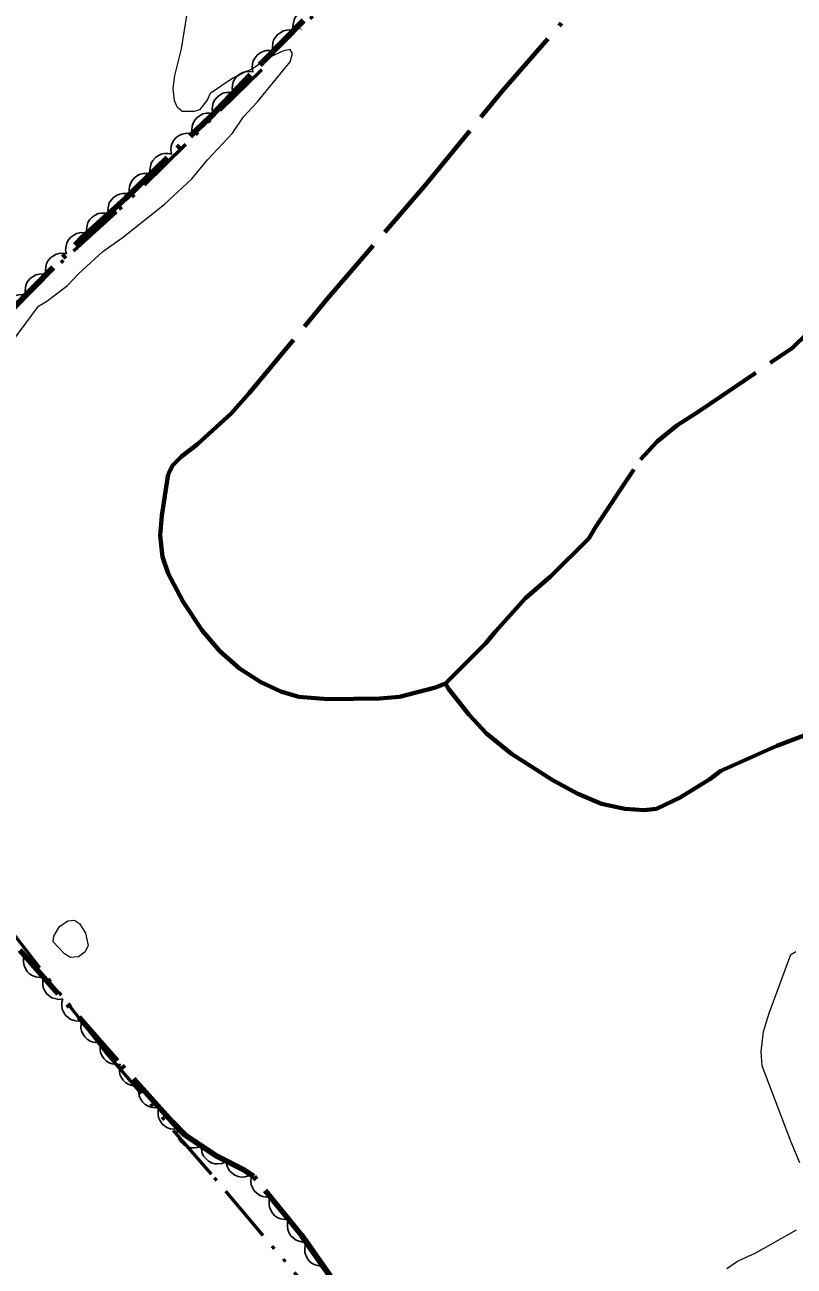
# Model space of a CAD drawing. Extents: x 386081 to 389416, y 5130568 to 5134082.
# Drawn here: x 387644.6 to 387724.2, y 5131178.3 to 5131306.8 of the extents above; entities that cross this region are included whole.
import ezdxf

# ---------------------------------------------------------------- set-up
doc = ezdxf.new("R2010")
doc.units = 0
doc.header["$LTSCALE"] = 1.2
for name, pattern in [('DASH_DOUBLE_DOT', [9.2, 5, -1.2, 0.3, -1.2, 0.3, -1.2]), ('DOT_DASHED', [7.7, 5, -1.2, 0.3, -1.2]), ('LONG_DASHED', [7.5, 6, -1.5])]:
    doc.linetypes.add(name, pattern=pattern)
for name, color, linetype, lineweight in [('2', 7, 'Continuous', 13), ('22', 7, 'Continuous', 13), ('4', 7, 'DASH_DOUBLE_DOT', 53), ('44', 7, 'Continuous', 25)]:
    doc.layers.add(name, color=color, linetype=linetype, lineweight=lineweight)

msp = doc.modelspace()

# ---------------------------------------------------------------- linework, layer by layer
at = {"layer": '2'}
for points in [[(387642.52, 5131273.04), (387645.95, 5131277.7), (387646.83, 5131278.22), (387648.97, 5131279.82), (387650.1, 5131281.05), (387652.62, 5131283.37), (387654.63, 5131284.76), (387658.99, 5131288.22), (387661.85, 5131290.88), (387663.46, 5131292.86), (387666.07, 5131295.59), (387667.21, 5131297.3), (387668.6, 5131298.8), (387672.03, 5131302.98), (387672.27, 5131303.84), (387672.03, 5131304.25), (387671.35, 5131304.12), (387669.85, 5131303.44), (387668.22, 5131302.34), (387666.11, 5131301.29), (387663.75, 5131299.7), (387663.44, 5131299.01), (387662.64, 5131298.01), (387662.1, 5131297.86), (387660.85, 5131297.84), (387660.35, 5131298.26), (387660.06, 5131298.94), (387659.9, 5131300.22), (387660.07, 5131301.59), (387660.76, 5131304.34), (387661.39, 5131308.19)], [(387724.83, 5131188.99), (387723.92, 5131191.15), (387720.93, 5131199.05), (387720.8, 5131200.51), (387721.04, 5131202.59), (387721.63, 5131204.5), (387723.87, 5131210.57), (387724.39, 5131210.88)], [(387717.25, 5131178.05), (387718.36, 5131178.84), (387720.25, 5131179.67), (387724.48, 5131182.05)]]:
    msp.add_lwpolyline(points, dxfattribs=at)
msp.add_lwpolyline([(387647.49, 5131211.88), (387647.55, 5131212.46), (387648.14, 5131213.47), (387649.01, 5131214.05), (387649.68, 5131214.13), (387650.2, 5131213.79), (387650.84, 5131212.79), (387651.12, 5131211.51), (387650.8, 5131210.84), (387650.11, 5131210.34), (387649.27, 5131210.26), (387648.66, 5131210.63)], close=True, dxfattribs=at)
at = {"layer": '22', "linetype": 'LONG_DASHED', "lineweight": 70}
for points in [[(387688.12, 5131238.63), (387692.3, 5131242.79), (387693.25, 5131243.99), (387696.42, 5131247.47), (387698.98, 5131249.72), (387702.95, 5131253.65), (387703.64, 5131254.8), (387708.3, 5131261.82), (387710.03, 5131263.68), (387712.07, 5131265.33), (387714.3, 5131266.75), (387724.01, 5131273.36), (387725.54, 5131274.84), (387729.02, 5131278.63), (387732.24, 5131282.63), (387738.72, 5131291.28), (387740.3, 5131294.01), (387741.44, 5131296.82), (387741.95, 5131298.96), (387742.51, 5131302.92), (387742.6, 5131305.76), (387742.31, 5131308.62)], [(387729.04, 5131234.68), (387722.44, 5131232.17), (387716.64, 5131229.58), (387715.5, 5131228.73), (387712.42, 5131226.82), (387709.97, 5131225.66), (387708.68, 5131225.53), (387706.68, 5131225.65), (387704.29, 5131226.17), (387701.74, 5131227.23), (387699.15, 5131228.66), (387694.97, 5131231.36), (387692.38, 5131233.45), (387690.52, 5131235.43), (387688.44, 5131238.09), (387688.12, 5131238.63), (387687.09, 5131238.22), (387683.34, 5131237.25), (387681.28, 5131237.09), (387675.92, 5131237), (387672.93, 5131237.26), (387671.06, 5131237.8), (387668.98, 5131238.76), (387666.77, 5131240.18), (387664.75, 5131241.97), (387662.93, 5131244.13), (387660.95, 5131247.08), (387659.38, 5131250.01), (387658.82, 5131251.76), (387658.56, 5131253.96), (387658.73, 5131256.03), (387659.4, 5131260.3), (387659.89, 5131261.22), (387660.78, 5131262.13), (387662.44, 5131263.42), (387665.92, 5131266.57), (387667.77, 5131268.67), (387675.94, 5131278.53), (387686.08, 5131290.28), (387693.97, 5131299.95), (387700.13, 5131306.99)]]:
    msp.add_lwpolyline(points, dxfattribs=at)
at = {"layer": '4'}
for points in [[(387735.59, 5131367.53), (387725.87, 5131357.53), (387712.94, 5131345.58), (387703.48, 5131336.36), (387695.16, 5131328.65), (387673.06, 5131306.37)], [(387669.08, 5131302.15), (387654.05, 5131287.43), (387634.93, 5131270.13), (387618, 5131254.05), (387612.51, 5131248.45)], [(387696.49, 5131096.51), (387701.02, 5131100.5), (387714.18, 5131111.76), (387721.8, 5131119.36), (387713.52, 5131128.63), (387697.76, 5131147.78), (387663.87, 5131187.82), (387652.91, 5131200.48), (387636.07, 5131222.08), (387630.92, 5131229.01), (387624.92, 5131235.01), (387617.34, 5131242.9), (387612.51, 5131248.45), (387590.86, 5131274.16), (387569.47, 5131300.18)]]:
    msp.add_lwpolyline(points, dxfattribs=at)
at = {"layer": '44', "linetype": 'DOT_DASHED', "lineweight": 90}
for points in [[(387643.28, 5131277.42), (387650.6, 5131284.87), (387655, 5131288.88), (387663.77, 5131297.3), (387669.2, 5131303), (387681.48, 5131315.38)], [(387676.17, 5131177.28), (387673.22, 5131181.5), (387668.26, 5131187.59), (387667.23, 5131188.28), (387664.45, 5131189.68), (387661.15, 5131191.86), (387659.81, 5131193.25), (387654.12, 5131199.58), (387631.56, 5131225.2)]]:
    msp.add_lwpolyline(points, dxfattribs=at)
at = {"layer": '44'}
for points in [[(387672.4, 5131306.23), (387672.32, 5131306.64), (387672.36, 5131307.04), (387672.44, 5131307.36), (387672.61, 5131307.67), (387672.85, 5131307.95), (387673.16, 5131308.17), (387673.44, 5131308.33), (387673.79, 5131308.41), (387674.16, 5131308.42), (387674.51, 5131308.36)], [(387670.29, 5131304.1), (387670.21, 5131304.51), (387670.25, 5131304.91), (387670.32, 5131305.23), (387670.5, 5131305.54), (387670.74, 5131305.82), (387671.05, 5131306.04), (387671.33, 5131306.2), (387671.68, 5131306.28), (387672.05, 5131306.29), (387672.4, 5131306.23)], [(387668.17, 5131301.97), (387668.09, 5131302.38), (387668.13, 5131302.78), (387668.21, 5131303.1), (387668.39, 5131303.41), (387668.62, 5131303.69), (387668.93, 5131303.91), (387669.22, 5131304.07), (387669.56, 5131304.15), (387669.93, 5131304.16), (387670.29, 5131304.1)], [(387666.13, 5131299.77), (387666.04, 5131300.18), (387666.07, 5131300.59), (387666.14, 5131300.91), (387666.31, 5131301.22), (387666.54, 5131301.51), (387666.85, 5131301.74), (387667.13, 5131301.9), (387667.47, 5131301.98), (387667.84, 5131302), (387668.2, 5131301.95)], [(387664.06, 5131297.6), (387663.97, 5131298.01), (387664, 5131298.41), (387664.07, 5131298.74), (387664.24, 5131299.05), (387664.47, 5131299.33), (387664.78, 5131299.56), (387665.06, 5131299.73), (387665.4, 5131299.81), (387665.77, 5131299.83), (387666.13, 5131299.77)], [(387661.91, 5131295.51), (387661.83, 5131295.92), (387661.89, 5131296.33), (387661.97, 5131296.64), (387662.15, 5131296.95), (387662.4, 5131297.22), (387662.71, 5131297.44), (387663, 5131297.59), (387663.35, 5131297.66), (387663.72, 5131297.66), (387664.07, 5131297.59)], [(387659.74, 5131293.43), (387659.67, 5131293.84), (387659.72, 5131294.25), (387659.81, 5131294.57), (387659.99, 5131294.87), (387660.23, 5131295.15), (387660.55, 5131295.36), (387660.84, 5131295.51), (387661.18, 5131295.58), (387661.55, 5131295.59), (387661.91, 5131295.51)], [(387657.58, 5131291.35), (387657.51, 5131291.77), (387657.56, 5131292.17), (387657.64, 5131292.49), (387657.82, 5131292.79), (387658.07, 5131293.07), (387658.38, 5131293.28), (387658.67, 5131293.44), (387659.02, 5131293.5), (387659.39, 5131293.51), (387659.74, 5131293.43)], [(387655.41, 5131289.28), (387655.34, 5131289.69), (387655.39, 5131290.09), (387655.48, 5131290.41), (387655.66, 5131290.71), (387655.9, 5131290.99), (387656.22, 5131291.21), (387656.51, 5131291.36), (387656.85, 5131291.42), (387657.23, 5131291.43), (387657.58, 5131291.35)], [(387653.21, 5131287.25), (387653.15, 5131287.66), (387653.21, 5131288.06), (387653.3, 5131288.38), (387653.49, 5131288.67), (387653.74, 5131288.94), (387654.06, 5131289.15), (387654.35, 5131289.3), (387654.7, 5131289.35), (387655.07, 5131289.35), (387655.42, 5131289.27)], [(387650.99, 5131285.22), (387650.93, 5131285.64), (387650.99, 5131286.04), (387651.08, 5131286.36), (387651.27, 5131286.65), (387651.52, 5131286.92), (387651.85, 5131287.13), (387652.14, 5131287.28), (387652.49, 5131287.33), (387652.86, 5131287.33), (387653.21, 5131287.25)], [(387648.87, 5131283.11), (387648.78, 5131283.52), (387648.82, 5131283.92), (387648.9, 5131284.24), (387649.07, 5131284.55), (387649.31, 5131284.83), (387649.62, 5131285.06), (387649.9, 5131285.22), (387650.24, 5131285.29), (387650.61, 5131285.31), (387650.97, 5131285.25)], [(387646.76, 5131280.97), (387646.68, 5131281.38), (387646.72, 5131281.78), (387646.79, 5131282.1), (387646.97, 5131282.41), (387647.2, 5131282.69), (387647.51, 5131282.92), (387647.8, 5131283.08), (387648.14, 5131283.15), (387648.51, 5131283.17), (387648.87, 5131283.11)], [(387644.66, 5131278.83), (387644.58, 5131279.24), (387644.62, 5131279.64), (387644.69, 5131279.96), (387644.87, 5131280.27), (387645.1, 5131280.55), (387645.41, 5131280.78), (387645.69, 5131280.94), (387646.04, 5131281.01), (387646.41, 5131281.03), (387646.76, 5131280.97)], [(387642.56, 5131276.69), (387642.48, 5131277.1), (387642.51, 5131277.5), (387642.59, 5131277.82), (387642.76, 5131278.13), (387643, 5131278.41), (387643.31, 5131278.64), (387643.59, 5131278.8), (387643.94, 5131278.87), (387644.31, 5131278.89), (387644.66, 5131278.83)], [(387646.5, 5131208.23), (387646.08, 5131208.18), (387645.68, 5131208.25), (387645.37, 5131208.35), (387645.08, 5131208.54), (387644.81, 5131208.8), (387644.61, 5131209.12), (387644.47, 5131209.42), (387644.42, 5131209.77), (387644.43, 5131210.14), (387644.52, 5131210.49)], [(387648.48, 5131205.98), (387648.07, 5131205.93), (387647.67, 5131206), (387647.35, 5131206.1), (387647.06, 5131206.29), (387646.79, 5131206.55), (387646.59, 5131206.87), (387646.45, 5131207.17), (387646.4, 5131207.52), (387646.41, 5131207.89), (387646.5, 5131208.23)], [(387650.46, 5131203.73), (387650.05, 5131203.68), (387649.65, 5131203.75), (387649.33, 5131203.84), (387649.04, 5131204.04), (387648.77, 5131204.3), (387648.57, 5131204.62), (387648.43, 5131204.91), (387648.38, 5131205.26), (387648.39, 5131205.63), (387648.48, 5131205.98)], [(387652.45, 5131201.48), (387652.03, 5131201.43), (387651.63, 5131201.49), (387651.32, 5131201.59), (387651.02, 5131201.79), (387650.76, 5131202.04), (387650.55, 5131202.37), (387650.41, 5131202.66), (387650.36, 5131203.01), (387650.37, 5131203.38), (387650.46, 5131203.73)], [(387654.43, 5131199.23), (387654.02, 5131199.18), (387653.61, 5131199.24), (387653.3, 5131199.34), (387653.01, 5131199.54), (387652.74, 5131199.79), (387652.54, 5131200.12), (387652.4, 5131200.41), (387652.35, 5131200.76), (387652.36, 5131201.13), (387652.45, 5131201.48)], [(387656.44, 5131197), (387656.02, 5131196.94), (387655.62, 5131197.01), (387655.31, 5131197.1), (387655.01, 5131197.29), (387654.74, 5131197.55), (387654.54, 5131197.87), (387654.39, 5131198.16), (387654.34, 5131198.51), (387654.35, 5131198.88), (387654.43, 5131199.23)], [(387658.44, 5131194.77), (387658.03, 5131194.71), (387657.63, 5131194.78), (387657.31, 5131194.87), (387657.02, 5131195.06), (387656.75, 5131195.32), (387656.54, 5131195.64), (387656.4, 5131195.93), (387656.35, 5131196.28), (387656.35, 5131196.65), (387656.44, 5131197)], [(387660.45, 5131192.54), (387660.04, 5131192.48), (387659.63, 5131192.54), (387659.32, 5131192.64), (387659.02, 5131192.83), (387658.75, 5131193.08), (387658.55, 5131193.41), (387658.4, 5131193.7), (387658.35, 5131194.05), (387658.36, 5131194.42), (387658.44, 5131194.77)], [(387662.84, 5131190.74), (387662.45, 5131190.58), (387662.05, 5131190.54), (387661.72, 5131190.56), (387661.39, 5131190.67), (387661.06, 5131190.84), (387660.78, 5131191.11), (387660.57, 5131191.35), (387660.43, 5131191.68), (387660.34, 5131192.04), (387660.34, 5131192.4)], [(387665.34, 5131189.09), (387664.96, 5131188.93), (387664.55, 5131188.89), (387664.22, 5131188.9), (387663.89, 5131189.01), (387663.56, 5131189.19), (387663.28, 5131189.45), (387663.07, 5131189.7), (387662.93, 5131190.02), (387662.84, 5131190.38), (387662.84, 5131190.74)], [(387668.09, 5131187.85), (387667.72, 5131187.65), (387667.32, 5131187.56), (387666.99, 5131187.53), (387666.65, 5131187.6), (387666.31, 5131187.74), (387666, 5131187.97), (387665.76, 5131188.19), (387665.58, 5131188.49), (387665.45, 5131188.84), (387665.41, 5131189.2)], [(387669.98, 5131185.48), (387669.56, 5131185.44), (387669.16, 5131185.53), (387668.85, 5131185.64), (387668.57, 5131185.85), (387668.31, 5131186.11), (387668.12, 5131186.44), (387667.99, 5131186.74), (387667.96, 5131187.09), (387667.98, 5131187.46), (387668.08, 5131187.81)], [(387671.87, 5131183.16), (387671.46, 5131183.12), (387671.06, 5131183.2), (387670.75, 5131183.31), (387670.46, 5131183.52), (387670.2, 5131183.78), (387670.02, 5131184.12), (387669.89, 5131184.42), (387669.85, 5131184.77), (387669.87, 5131185.14), (387669.98, 5131185.48)], [(387673.77, 5131180.83), (387673.35, 5131180.79), (387672.95, 5131180.88), (387672.64, 5131180.99), (387672.36, 5131181.19), (387672.1, 5131181.46), (387671.91, 5131181.79), (387671.78, 5131182.09), (387671.74, 5131182.44), (387671.77, 5131182.81), (387671.87, 5131183.16)], [(387675.43, 5131178.33), (387675.02, 5131178.33), (387674.63, 5131178.44), (387674.32, 5131178.57), (387674.05, 5131178.8), (387673.82, 5131179.08), (387673.65, 5131179.43), (387673.55, 5131179.74), (387673.54, 5131180.09), (387673.59, 5131180.46), (387673.72, 5131180.79)]]:
    msp.add_lwpolyline(points, dxfattribs=at)

doc.saveas('drawing.dxf')
